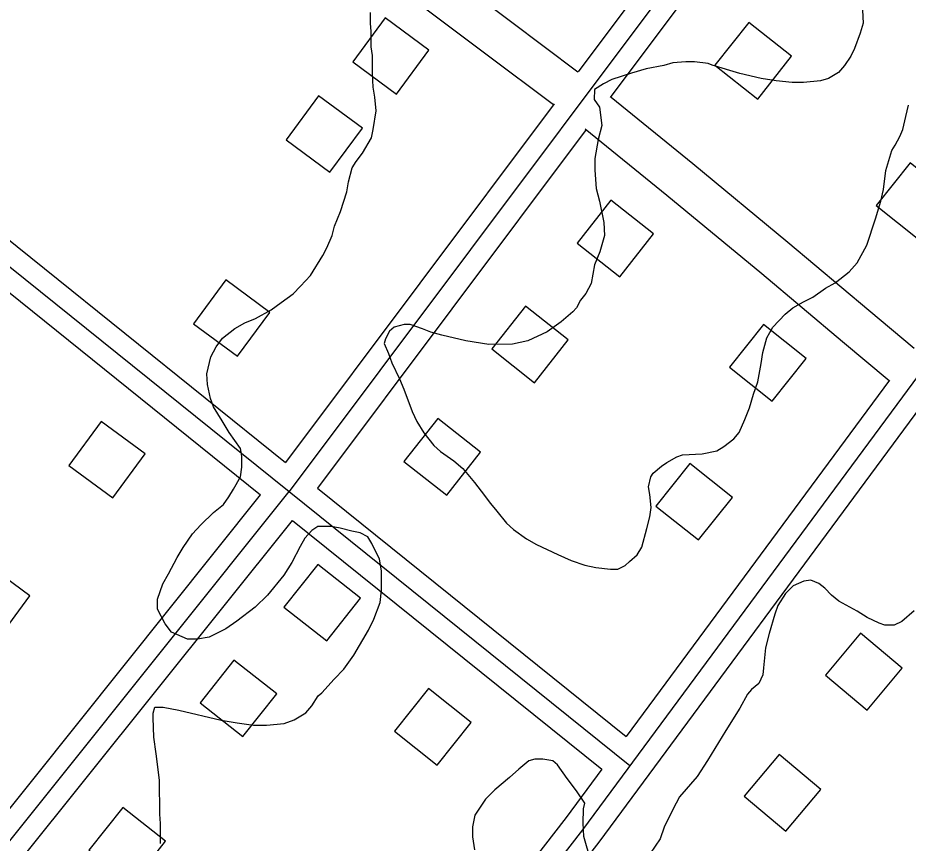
# Model space of a CAD drawing. Extents: x 3297735 to 3335592, y 670436 to 695807.
# Drawn here: x 3332381 to 3333035, y 692597 to 693203 of the extents above; entities that cross this region are included whole.
import ezdxf

# ---------------------------------------------------------------- set-up
doc = ezdxf.new("R2010")
doc.units = 0
for name, color, linetype in [('V-BLDG-OTLN', 7, 'Continuous'), ('V-ROAD-CNTR', 7, 'Continuous'), ('V-SITE-VEGE', 7, 'Continuous')]:
    doc.layers.add(name, color=color, linetype=linetype)

msp = doc.modelspace()

# ---------------------------------------------------------------- linework, layer by layer
at = {"layer": 'V-BLDG-OTLN'}
for points in [[(3332659.22, 693147.41), (3332682.98, 693179.59), (3332650.79, 693203.35), (3332627.04, 693171.17)], [(3332917.62, 693200.02), (3332892.85, 693168.6), (3332924.27, 693143.84), (3332949.03, 693175.26)], [(3332610.33, 693090.19), (3332634.09, 693122.37), (3332601.9, 693146.12), (3332578.15, 693113.94)], [(3333042.42, 693040.7), (3333067.33, 693072), (3333036.04, 693096.91), (3333011.13, 693065.61)], [(3332816.4, 693069.5), (3332791.64, 693038.09), (3332823.05, 693013.33), (3332847.82, 693044.74)], [(3332542.38, 692955.04), (3332566.13, 692987.22), (3332533.95, 693010.97), (3332510.19, 692978.79)], [(3332753.82, 692991.74), (3332729.06, 692960.33), (3332760.47, 692935.56), (3332785.23, 692966.98)], [(3332934.79, 692922.01), (3332959.7, 692953.3), (3332928.4, 692978.21), (3332903.49, 692946.92)], [(3332450.91, 692851.08), (3332474.67, 692883.27), (3332442.49, 692907.02), (3332418.73, 692874.84)], [(3332689.4, 692909.21), (3332664.64, 692877.8), (3332696.05, 692853.04), (3332720.82, 692884.45)], [(3332880.81, 692820.08), (3332905.73, 692851.37), (3332874.43, 692876.28), (3332849.52, 692844.99)], [(3332366.21, 692746.96), (3332389.97, 692779.14), (3332357.79, 692802.89), (3332334.03, 692770.71)], [(3332601.32, 692802.11), (3332576.56, 692770.69), (3332607.97, 692745.93), (3332632.73, 692777.35)], [(3332999.69, 692751.57), (3332973.97, 692720.94), (3333004.6, 692695.21), (3333030.33, 692725.85)], [(3332539.81, 692731.88), (3332515.04, 692700.47), (3332546.46, 692675.7), (3332571.22, 692707.12)], [(3332688.96, 692654.81), (3332713.87, 692686.1), (3332682.58, 692711.01), (3332657.66, 692679.72)], [(3332939.97, 692662.64), (3332914.25, 692632), (3332944.88, 692606.28), (3332970.6, 692636.91)], [(3332458.22, 692623.65), (3332433.46, 692592.24), (3332464.87, 692567.48), (3332489.63, 692598.89)]]:
    msp.add_lwpolyline(points, close=True, dxfattribs=at)
at = {"layer": 'V-ROAD-CNTR'}
for points in [[(3332980.84, 693425.45), (3332966.11, 693395.76), (3332792.36, 693163.71)], [(3332994.28, 693418.78), (3332978.94, 693387.87), (3332580.42, 692855.62)], [(3333007.71, 693412.11), (3332991.77, 693379.98), (3332815.85, 693145.02)], [(3332792.26, 693163.57), (3332742.87, 693200.66), (3332677.3, 693250.25)], [(3332774.27, 693139.57), (3332724.81, 693176.71), (3332659.2, 693226.32)], [(3331887.17, 692801.42), (3331896.3, 692835.64), (3331914.85, 692867.91), (3331937.85, 692893.63), (3332094.35, 693086.25), (3332148.02, 693148.92), (3332156.77, 693157.46), (3332165.94, 693162.8), (3332176.11, 693167.16), (3332194.29, 693170.8), (3332213.12, 693168.04), (3332223.77, 693161.8), (3332577.72, 692877.04)], [(3331901.66, 692797.55), (3331910.29, 692829.87), (3331927.07, 692859.08), (3331949.27, 692883.89), (3332105.87, 693076.64), (3332158.98, 693138.65), (3332165.93, 693145.43), (3332172.69, 693149.38), (3332180.59, 693152.76), (3332194.68, 693155.58), (3332208.05, 693153.62), (3332215.23, 693149.42), (3332830.49, 692654.43)], [(3333198.95, 693153.03), (3332795.72, 692607.37), (3332403.24, 692101.09), (3332345.22, 692027.51), (3332258.88, 691904.61), (3332156.76, 691799.92)], [(3331979.4, 692897.18), (3332117.39, 693067.03), (3332169.93, 693128.38), (3332175.08, 693133.41), (3332179.45, 693135.96), (3332185.06, 693138.36), (3332195.08, 693140.36), (3332202.99, 693139.2), (3332206.69, 693137.04), (3332559.36, 692853.31)], [(3332774.75, 693140.19), (3332577.72, 692877.04)], [(3333039, 692960.64), (3333005.89, 692988.46), (3332946.39, 693038.45), (3332876.59, 693096.31), (3332816.7, 693144.91)], [(3332798.29, 693121.57), (3332601.11, 692858.23)], [(3333020.67, 692936.85), (3332986.59, 692965.49), (3332927.17, 693015.42), (3332857.56, 693073.11), (3332797.65, 693121.73)], [(3333021.02, 692937.5), (3332827.72, 692675.91)], [(3333043.85, 692917.91), (3332807.68, 692598.31), (3332633.24, 692373.3)], [(3332601.11, 692858.23), (3332827.72, 692675.91)], [(3332133.24, 692296.41), (3332580.42, 692855.62)], [(3332357.91, 692601.38), (3332559.36, 692853.31)], [(3332381.3, 692582.59), (3332582.74, 692834.5)], [(3332582.74, 692834.5), (3332809.87, 692651.77)], [(3332809.87, 692651.77), (3332783.75, 692616.42), (3332611.4, 692394.09)]]:
    msp.add_lwpolyline(points, dxfattribs=at)
at = {"layer": 'V-SITE-VEGE'}
for p, q in [((3332640.06, 693199.47), (3332640.04, 693207.24)), ((3333001.18, 693209.06), (3333001.64, 693199.57)), ((3332640.51, 693193.43), (3332640.06, 693199.47)), ((3333001.64, 693199.57), (3332999.5, 693192.22)), ((3332640.54, 693182.21), (3332640.51, 693193.43)), ((3332999.5, 693192.22), (3332995.22, 693180.99)), ((3332641.42, 693175.75), (3332640.54, 693182.21)), ((3332995.22, 693180.99), (3332992.64, 693175.38)), ((3332641.46, 693162.37), (3332641.42, 693175.75)), ((3332871.41, 693171.17), (3332861.92, 693170.29)), ((3332877.88, 693171.19), (3332871.41, 693171.17)), ((3332887.81, 693169.92), (3332877.88, 693171.19)), ((3332992.64, 693175.38), (3332987.91, 693168.46)), ((3332842.51, 693165.92), (3332831.73, 693162.87)), ((3332855.45, 693168.55), (3332842.51, 693165.92)), ((3332861.92, 693170.29), (3332855.45, 693168.55)), ((3332890.83, 693168.64), (3332887.81, 693169.92)), ((3332911.13, 693162.65), (3332890.83, 693168.64)), ((3332987.91, 693168.46), (3332983.61, 693163.27)), ((3332641.91, 693152.45), (3332641.46, 693162.37)), ((3332817.08, 693158.09), (3332811.04, 693155.05)), ((3332831.73, 693162.87), (3332817.08, 693158.09)), ((3332926.67, 693158.81), (3332911.13, 693162.65)), ((3332937.89, 693157.11), (3332926.67, 693158.81)), ((3332976.29, 693158.94), (3332970.25, 693157.2)), ((3332983.61, 693163.27), (3332976.29, 693158.94)), ((3332643.23, 693145.12), (3332641.91, 693152.45)), ((3332811.04, 693155.05), (3332804.58, 693150.72)), ((3332949.54, 693155.85), (3332937.89, 693157.11)), ((3332957.74, 693155.87), (3332949.54, 693155.85)), ((3332970.25, 693157.2), (3332957.74, 693155.87)), ((3332644.12, 693135.19), (3332643.23, 693145.12)), ((3332804.58, 693150.72), (3332804.17, 693143.38)), ((3332804.17, 693143.38), (3332808.07, 693137.78)), ((3333032.89, 693131.04), (3333035.02, 693139.25)), ((3332641.99, 693121.38), (3332644.12, 693135.19)), ((3332808.07, 693137.78), (3332809.83, 693124.41)), ((3333030.75, 693121.55), (3333032.89, 693131.04)), ((3332640.72, 693115.34), (3332641.99, 693121.38)), ((3332809.83, 693124.41), (3332807.27, 693114.05)), ((3333028.61, 693116.36), (3333030.75, 693121.55)), ((3332634.27, 693104.1), (3332640.72, 693115.34)), ((3332807.27, 693114.05), (3332804.72, 693100.24)), ((3333025.18, 693109.88), (3333028.61, 693116.36)), ((3333018.32, 693091.31), (3333022.6, 693105.99)), ((3333022.6, 693105.99), (3333025.18, 693109.88)), ((3332629.54, 693098.05), (3332634.27, 693104.1)), ((3332804.72, 693100.24), (3332804.74, 693091.61)), ((3332623.97, 693082.93), (3332626.54, 693093.3)), ((3332626.54, 693093.3), (3332629.54, 693098.05)), ((3332804.74, 693091.61), (3332805.64, 693078.23)), ((3333016.63, 693077.5), (3333018.32, 693091.31)), ((3332622.7, 693075.59), (3332623.97, 693082.93)), ((3332617.99, 693061.34), (3332622.7, 693075.59)), ((3332805.64, 693078.23), (3332808.25, 693068.75)), ((3333014.5, 693068.86), (3333016.63, 693077.5)), ((3332808.25, 693068.75), (3332811.31, 693053.22)), ((3333010.65, 693055.91), (3333014.5, 693068.86)), ((3332613.71, 693050.55), (3332617.99, 693061.34)), ((3333004.23, 693036.48), (3333010.65, 693055.91)), ((3332612, 693043.64), (3332613.71, 693050.55)), ((3332811.31, 693053.22), (3332811.77, 693043.73)), ((3332608.14, 693034.57), (3332612, 693043.64)), ((3332811.77, 693043.73), (3332808.35, 693031.64)), ((3332605.13, 693028.95), (3332608.14, 693034.57)), ((3332997.35, 693023.51), (3333004.23, 693036.48)), ((3332596.11, 693014.26), (3332605.13, 693028.95)), ((3332808.35, 693031.64), (3332804.49, 693022.14)), ((3332804.49, 693022.14), (3332801.94, 693008.33)), ((3332991.33, 693017.02), (3332997.35, 693023.51)), ((3332981, 693008.8), (3332991.33, 693017.02)), ((3332588.79, 693006.47), (3332596.11, 693014.26)), ((3332801.94, 693008.33), (3332798.08, 693000.98)), ((3332974.11, 693004.9), (3332981, 693008.8)), ((3332583.2, 693000.84), (3332588.79, 693006.47)), ((3332964.63, 692998.4), (3332974.11, 693004.9)), ((3332574.59, 692994.35), (3332583.2, 693000.84)), ((3332794.2, 692996.22), (3332791.2, 692990.61)), ((3332798.08, 693000.98), (3332794.2, 692996.22)), ((3332949.98, 692990.59), (3332957.74, 692994.93)), ((3332957.74, 692994.93), (3332964.63, 692998.4)), ((3332555.63, 692982.65), (3332567.27, 692989.15)), ((3332567.27, 692989.15), (3332574.59, 692994.35)), ((3332791.2, 692990.61), (3332788.62, 692987.58)), ((3332944.39, 692985.83), (3332949.98, 692990.59)), ((3332547.88, 692979.61), (3332555.63, 692982.65)), ((3332788.62, 692987.58), (3332780.01, 692980.22)), ((3332935.35, 692976.32), (3332944.39, 692985.83)), ((3332531.51, 692968.35), (3332540.55, 692975.27)), ((3332540.55, 692975.27), (3332547.88, 692979.61)), ((3332657.48, 692976.45), (3332654.03, 692973.42)), ((3332664.81, 692978.19), (3332657.48, 692976.45)), ((3332669.12, 692978.2), (3332664.81, 692978.19)), ((3332678.19, 692975.21), (3332669.12, 692978.2)), ((3332684.24, 692972.63), (3332678.19, 692975.21)), ((3332780.01, 692980.22), (3332769.67, 692972.86)), ((3332931.06, 692968.54), (3332935.35, 692976.32)), ((3332654.03, 692973.42), (3332651.03, 692967.8)), ((3332692.44, 692970.5), (3332684.24, 692972.63)), ((3332710.15, 692966.23), (3332692.44, 692970.5)), ((3332769.67, 692972.86), (3332755.45, 692966.35)), ((3332526.78, 692961.86), (3332531.51, 692968.35)), ((3332651.03, 692967.8), (3332650.18, 692964.35)), ((3332650.18, 692964.35), (3332653.21, 692957.02)), ((3332726.98, 692963.69), (3332710.15, 692966.23)), ((3332744.24, 692963.73), (3332726.98, 692963.69)), ((3332755.45, 692966.35), (3332744.24, 692963.73)), ((3332928.06, 692957.74), (3332931.06, 692968.54)), ((3332522.92, 692954.52), (3332526.78, 692961.86)), ((3332653.21, 692957.02), (3332655.82, 692950.12)), ((3332926.79, 692949.54), (3332928.06, 692957.74)), ((3332519.93, 692942), (3332522.92, 692954.52)), ((3332655.82, 692950.12), (3332661.46, 692938.49)), ((3332924.23, 692936.16), (3332926.79, 692949.54)), ((3332520.38, 692934.23), (3332519.93, 692942)), ((3332661.46, 692938.49), (3332664.5, 692930.73)), ((3332921.24, 692927.09), (3332924.23, 692936.16)), ((3332522.56, 692923.88), (3332520.38, 692934.23)), ((3332664.5, 692930.73), (3332670.59, 692914.35)), ((3332524.74, 692917.85), (3332522.56, 692923.88)), ((3332918.25, 692917.16), (3332921.24, 692927.09)), ((3332531.24, 692907.51), (3332524.74, 692917.85)), ((3332914.82, 692908.52), (3332918.25, 692917.16)), ((3332670.59, 692914.35), (3332674.06, 692907.02)), ((3332536.44, 692898.89), (3332531.24, 692907.51)), ((3332674.06, 692907.02), (3332679.26, 692898.84)), ((3332910.53, 692899.02), (3332914.82, 692908.52)), ((3332544.67, 692887.26), (3332536.44, 692898.89)), ((3332679.26, 692898.84), (3332686.62, 692889.37)), ((3332906.66, 692894.26), (3332910.53, 692899.02)), ((3332899.33, 692888.63), (3332906.66, 692894.26)), ((3332545.54, 692881.66), (3332544.67, 692887.26)), ((3332686.62, 692889.37), (3332691.38, 692885.06)), ((3332691.38, 692885.06), (3332701.32, 692878.19)), ((3332883.39, 692883.41), (3332894.17, 692885.6)), ((3332894.17, 692885.6), (3332899.33, 692888.63)), ((3332545.57, 692873.46), (3332545.54, 692881.66)), ((3332701.32, 692878.19), (3332707.8, 692872.59)), ((3332857.52, 692876.87), (3332864.84, 692881.21)), ((3332864.84, 692881.21), (3332869.15, 692882.51)), ((3332869.15, 692882.51), (3332883.39, 692883.41)), ((3332544.72, 692866.56), (3332545.57, 692873.46)), ((3332707.8, 692872.59), (3332716.46, 692862.26)), ((3332847.61, 692869.08), (3332853.64, 692874.27)), ((3332853.64, 692874.27), (3332857.52, 692876.87)), ((3332539.57, 692857.48), (3332544.72, 692866.56)), ((3332844.19, 692859.15), (3332845.89, 692866.48)), ((3332845.89, 692866.48), (3332847.61, 692869.08)), ((3332536.13, 692851.86), (3332539.57, 692857.48)), ((3332716.46, 692862.26), (3332721.23, 692855.8)), ((3332845.06, 692853.54), (3332844.19, 692859.15)), ((3332532.26, 692846.24), (3332536.13, 692851.86)), ((3332721.23, 692855.8), (3332728.15, 692846.76)), ((3332845.95, 692844.05), (3332845.06, 692853.54)), ((3332524.94, 692840.18), (3332532.26, 692846.24)), ((3332728.15, 692846.76), (3332732.91, 692841.16)), ((3332515.48, 692831.1), (3332524.94, 692840.18)), ((3332732.91, 692841.16), (3332739.84, 692832.55)), ((3332845.11, 692837.14), (3332845.95, 692844.05)), ((3332739.84, 692832.55), (3332745.03, 692827.82)), ((3332842.97, 692828.51), (3332845.11, 692837.14)), ((3332509.45, 692824.61), (3332515.48, 692831.1)), ((3332597.03, 692827), (3332591.87, 692821.37)), ((3332601.34, 692830.03), (3332597.03, 692827)), ((3332611.27, 692830.05), (3332601.34, 692830.03)), ((3332617.74, 692828.78), (3332611.27, 692830.05)), ((3332626.38, 692826.64), (3332617.74, 692828.78)), ((3332632.42, 692825.36), (3332626.38, 692826.64)), ((3332638.04, 692822.36), (3332632.42, 692825.36)), ((3332745.03, 692827.82), (3332754.54, 692820.94)), ((3332839.12, 692814.69), (3332842.97, 692828.51)), ((3332502.57, 692814.67), (3332509.45, 692824.61)), ((3332591.87, 692821.37), (3332588.44, 692815.33)), ((3332641.07, 692817.62), (3332638.04, 692822.36)), ((3332754.54, 692820.94), (3332761.89, 692816.65)), ((3332498.28, 692807.32), (3332502.57, 692814.67)), ((3332588.44, 692815.33), (3332582.43, 692803.66)), ((3332646.71, 692805.99), (3332641.07, 692817.62)), ((3332761.89, 692816.65), (3332777.44, 692809.35)), ((3332835.69, 692809.07), (3332839.12, 692814.69)), ((3332491.84, 692795.22), (3332498.28, 692807.32)), ((3332648.03, 692797.36), (3332646.71, 692805.99)), ((3332777.44, 692809.35), (3332787.37, 692805.06)), ((3332830.09, 692804.31), (3332835.69, 692809.07)), ((3332582.43, 692803.66), (3332576.41, 692794.15)), ((3332787.37, 692805.06), (3332797.31, 692801.64)), ((3332797.31, 692801.64), (3332805.51, 692799.93)), ((3332805.51, 692799.93), (3332816.3, 692798.67)), ((3332816.3, 692798.67), (3332821.48, 692798.68)), ((3332821.48, 692798.68), (3332827.08, 692801.28)), ((3332827.08, 692801.28), (3332830.09, 692804.31)), ((3332487.55, 692787.88), (3332491.84, 692795.22)), ((3332576.41, 692794.15), (3332564.37, 692779.45)), ((3332648.06, 692783.12), (3332648.03, 692797.36)), ((3332483.69, 692776.65), (3332487.55, 692787.88)), ((3332950.23, 692786.35), (3332944.64, 692780.72)), ((3332957.99, 692789.82), (3332950.23, 692786.35)), ((3332963.16, 692790.7), (3332957.99, 692789.82)), ((3332969.21, 692788.13), (3332963.16, 692790.7)), ((3332973.53, 692784.68), (3332969.21, 692788.13)), ((3332564.37, 692779.45), (3332555.33, 692770.8)), ((3332647.23, 692774.06), (3332648.06, 692783.12)), ((3332944.64, 692780.72), (3332939.05, 692772.08)), ((3332978.29, 692779.52), (3332973.53, 692784.68)), ((3332983.91, 692775.22), (3332978.29, 692779.52)), ((3332483.71, 692769.31), (3332483.69, 692776.65)), ((3332642.51, 692761.96), (3332647.23, 692774.06)), ((3332997.31, 692767.92), (3332983.91, 692775.22)), ((3332489.35, 692758.54), (3332483.71, 692769.31)), ((3332555.33, 692770.8), (3332541.98, 692760.4)), ((3332939.05, 692772.08), (3332936.91, 692765.6)), ((3333004.66, 692763.19), (3332997.31, 692767.92)), ((3333039.16, 692768.03), (3333030.12, 692760.24)), ((3332541.98, 692760.4), (3332533.8, 692754.77)), ((3332638.65, 692753.76), (3332642.51, 692761.96)), ((3332936.91, 692765.6), (3332932.63, 692751.35)), ((3333013.3, 692758.9), (3333004.66, 692763.19)), ((3333030.12, 692760.24), (3333024.52, 692757.64)), ((3332494.11, 692752.51), (3332489.35, 692758.54)), ((3332533.8, 692754.77), (3332521.73, 692748.7)), ((3332627.91, 692735.61), (3332638.65, 692753.76)), ((3333017.61, 692757.62), (3333013.3, 692758.9)), ((3333024.52, 692757.64), (3333017.61, 692757.62)), ((3332505.77, 692747.37), (3332494.11, 692752.51)), ((3332513.11, 692747.38), (3332505.77, 692747.37)), ((3332521.73, 692748.7), (3332513.11, 692747.38)), ((3332932.63, 692751.35), (3332930.07, 692740.99)), ((3332930.07, 692740.99), (3332928.38, 692726.32)), ((3332620.6, 692725.23), (3332627.91, 692735.61)), ((3332613.29, 692717.88), (3332620.6, 692725.23)), ((3332927.96, 692721.14), (3332924.96, 692714.66)), ((3332928.38, 692726.32), (3332927.96, 692721.14)), ((3332604.25, 692707.93), (3332613.29, 692717.88)), ((3332924.96, 692714.66), (3332919.79, 692710.33)), ((3332601.67, 692705.76), (3332604.25, 692707.93)), ((3332919.79, 692710.33), (3332916.78, 692706.87)), ((3332596.94, 692698.42), (3332601.67, 692705.76)), ((3332916.78, 692706.87), (3332911.06, 692696.66)), ((3332480.46, 692692.93), (3332481.74, 692697.25)), ((3332481.74, 692697.25), (3332487.78, 692697.26)), ((3332487.78, 692697.26), (3332499.44, 692695.14)), ((3332499.44, 692695.14), (3332530.52, 692687.89)), ((3332592.64, 692693.23), (3332596.94, 692698.42)), ((3332911.06, 692696.66), (3332900.75, 692680.23)), ((3332480.47, 692689.48), (3332480.46, 692692.93)), ((3332480.94, 692675.24), (3332480.47, 692689.48)), ((3332530.52, 692687.89), (3332542.18, 692685.76)), ((3332576.7, 692685.42), (3332584.02, 692688.03)), ((3332584.02, 692688.03), (3332592.64, 692693.23)), ((3332542.18, 692685.76), (3332554.27, 692684.07)), ((3332554.27, 692684.07), (3332563.76, 692684.09)), ((3332563.76, 692684.09), (3332576.7, 692685.42)), ((3332482.69, 692663.16), (3332480.94, 692675.24)), ((3332900.75, 692680.23), (3332887.43, 692658.19)), ((3332485.33, 692643.76), (3332482.69, 692663.16)), ((3332756.26, 692657.85), (3332748.94, 692651.79)), ((3332760.58, 692659.15), (3332756.26, 692657.85)), ((3332766.62, 692659.17), (3332760.58, 692659.15)), ((3332773.96, 692657.9), (3332766.62, 692659.17)), ((3332777.42, 692654.88), (3332773.96, 692657.9)), ((3332887.43, 692658.19), (3332879.7, 692646.52)), ((3332748.94, 692651.79), (3332742.06, 692645.73)), ((3332784.34, 692644.98), (3332777.42, 692654.88)), ((3332485.4, 692618.73), (3332485.33, 692643.76)), ((3332742.06, 692645.73), (3332731.29, 692636.64)), ((3332791.27, 692635.93), (3332784.34, 692644.98)), ((3332879.7, 692646.52), (3332866.79, 692631.39)), ((3332731.29, 692636.64), (3332724.41, 692629.72)), ((3332797.34, 692626.89), (3332791.27, 692635.93)), ((3332724.41, 692629.72), (3332716.67, 692618.05)), ((3332866.79, 692631.39), (3332862.07, 692622.32)), ((3332796.08, 692612.22), (3332796.49, 692622.57)), ((3332796.49, 692622.57), (3332797.34, 692626.89)), ((3332862.07, 692622.32), (3332855.63, 692609.35)), ((3332485.85, 692611.83), (3332485.4, 692618.73)), ((3332716.67, 692618.05), (3332714.97, 692609.41)), ((3332485.89, 692597.16), (3332485.85, 692611.83)), ((3332714.97, 692609.41), (3332714.99, 692602.08)), ((3332796.54, 692602.29), (3332796.08, 692612.22)), ((3332855.63, 692609.35), (3332852.64, 692600.71)), ((3332714.99, 692602.08), (3332716.31, 692592.59)), ((3332801.76, 692584.61), (3332796.54, 692602.29)), ((3332852.64, 692600.71), (3332845.33, 692589.91))]:
    msp.add_line(p, q, dxfattribs=at)

doc.saveas('drawing.dxf')
